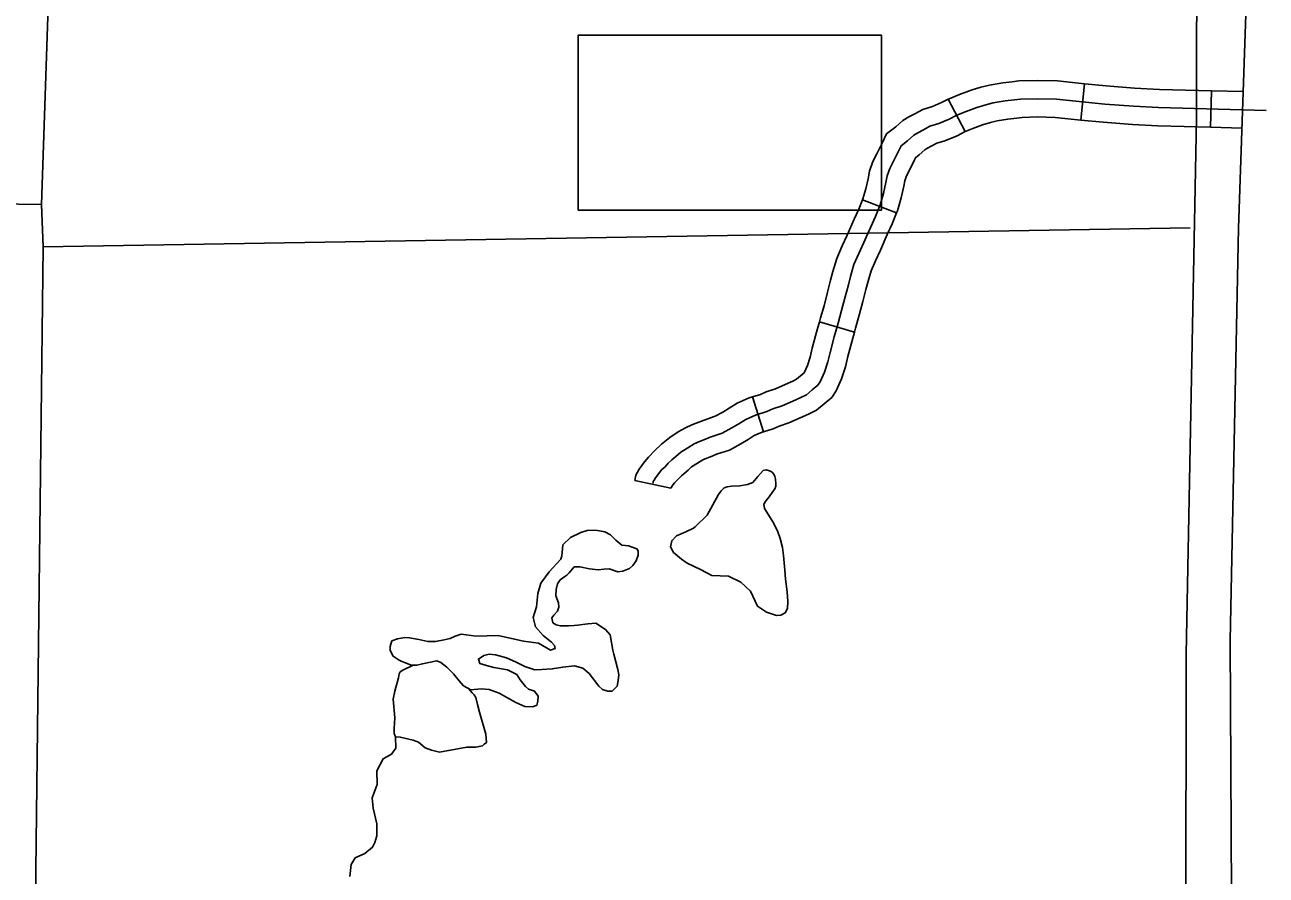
# Model space of a CAD drawing. Extents: x -492261 to -432772, y 1441225 to 1452922.
# Drawn here: x -458841.6 to -458696, y 1451471.8 to 1451571.6 of the extents above; entities that cross this region are included whole.
import ezdxf

# ---------------------------------------------------------------- set-up
doc = ezdxf.new("R2010")
doc.units = 0
doc.layers.add('Default', color=7, linetype='Continuous')

msp = doc.modelspace()

# ---------------------------------------------------------------- linework, layer by layer
at = {"layer": 'Default'}
for p, q in [((-458717.71, 1451560.43), (-458717.28, 1451564.69)), ((-458702.49, 1451559.58), (-458702.39, 1451563.87)), ((-458731.3, 1451559.07), (-458733.27, 1451562.87)), ((-458739.34, 1451549.54), (-458743.34, 1451551.08)), ((-458744.29, 1451535.52), (-458748.4, 1451536.73)), ((-458754.96, 1451523.85), (-458756.23, 1451527.94)), ((-458765.84, 1451517.24), (-458770.04, 1451518.12))]:
    msp.add_line(p, q, dxfattribs=at)
for points in [[(-458839.69, 1451550.51), (-458834.77, 1451696.76), (-458834.91, 1451699.5), (-458834.24, 1451791.96)], [(-458775.09, 1450741.98), (-458762.55, 1450815.06), (-458753.36, 1450873.9), (-458743.23, 1450930.99), (-458732.3, 1450998.14), (-458723.97, 1451053.35), (-458714.51, 1451109.99), (-458709.23, 1451142.3), (-458708.63, 1451144.59), (-458708.2, 1451147), (-458708.04, 1451149.94), (-458707.72, 1451153.24), (-458706.96, 1451233.13), (-458706.23, 1451310.87), (-458705.47, 1451401.93), (-458705.35, 1451497.74), (-458704.15, 1451560.62), (-458704.06, 1451606.12)], [(-458697.24, 1451604.79), (-458699.21, 1451547.73), (-458700.21, 1451499.35), (-458700.01, 1451462.08), (-458700.52, 1451400.3), (-458700.91, 1451339.23), (-458700.94, 1451333.03)], [(-458776.69, 1451549.84), (-458741.12, 1451549.84), (-458741.12, 1451570.39), (-458776.69, 1451570.39), (-458776.69, 1451549.84)], [(-458733.27, 1451562.87), (-458733.17, 1451562.92), (-458731.95, 1451563.43), (-458730.6, 1451563.93), (-458729.44, 1451564.27), (-458728.43, 1451564.53), (-458726.88, 1451564.79), (-458725.78, 1451564.91), (-458724.98, 1451565.02), (-458722.82, 1451565.07), (-458720.46, 1451565.01), (-458717.28, 1451564.69)], [(-458717.28, 1451564.69), (-458714.73, 1451564.43), (-458711.4, 1451564.17), (-458708.5, 1451564.02), (-458702.39, 1451563.87)], [(-458702.39, 1451563.87), (-458698.66, 1451563.77)], [(-458767.92, 1451517.82), (-458767.9, 1451518), (-458767.79, 1451518.17), (-458767.62, 1451518.43), (-458767.26, 1451518.93), (-458766.93, 1451519.37), (-458766.48, 1451519.72), (-458766.15, 1451520.16), (-458765.7, 1451520.55), (-458765.23, 1451520.96), (-458764.67, 1451521.46), (-458763.82, 1451521.97), (-458763.09, 1451522.42), (-458762.47, 1451522.72), (-458761.76, 1451522.99), (-458761.22, 1451523.21), (-458760.51, 1451523.46), (-458759.8, 1451523.67), (-458758.68, 1451524.3), (-458757.86, 1451524.78), (-458757.04, 1451525.29), (-458755.88, 1451525.81), (-458754.58, 1451526.21), (-458753.87, 1451526.52), (-458752.77, 1451526.89), (-458751.52, 1451527.44), (-458750.59, 1451527.86), (-458749.91, 1451528.19), (-458749.24, 1451528.75), (-458748.57, 1451529.32), (-458748.32, 1451529.69), (-458747.8, 1451530.83), (-458747.41, 1451532.04), (-458747.15, 1451533.16), (-458746.68, 1451534.98), (-458746.21, 1451536.6), (-458745.79, 1451538.07), (-458745.37, 1451539.69), (-458745, 1451541.07), (-458744.74, 1451542.08), (-458744.35, 1451543.47), (-458743.78, 1451544.78), (-458743.19, 1451546.05), (-458742.38, 1451547.91), (-458741.81, 1451549.1), (-458741.27, 1451550.49), (-458740.87, 1451551.82), (-458740.59, 1451553.08), (-458740.44, 1451553.86), (-458740.15, 1451554.73), (-458739.74, 1451555.51), (-458739.17, 1451556.7), (-458738.81, 1451557.4), (-458738.06, 1451557.99), (-458737.33, 1451558.64), (-458736.85, 1451558.94), (-458736.2, 1451559.27), (-458735.44, 1451559.69), (-458734.39, 1451560.01), (-458733.15, 1451560.52), (-458732.27, 1451560.98), (-458731.17, 1451561.43), (-458729.92, 1451561.89), (-458728.87, 1451562.21), (-458727.99, 1451562.43), (-458726.59, 1451562.67), (-458725.51, 1451562.78), (-458724.8, 1451562.88), (-458722.83, 1451562.93), (-458720.59, 1451562.87), (-458714.92, 1451562.3), (-458711.54, 1451562.04), (-458708.59, 1451561.88), (-458695.97, 1451561.56)], [(-458743.34, 1451551.08), (-458743.3, 1451551.18), (-458742.95, 1451552.35), (-458742.69, 1451553.52), (-458742.52, 1451554.41), (-458742.12, 1451555.57), (-458741.66, 1451556.47), (-458741.09, 1451557.65), (-458740.51, 1451558.8), (-458739.43, 1451559.64), (-458738.62, 1451560.36), (-458737.91, 1451560.81), (-458737.21, 1451561.17), (-458736.27, 1451561.68), (-458735.11, 1451562.03), (-458734.05, 1451562.47), (-458733.27, 1451562.87)], [(-458731.37, 1451559.03), (-458730.38, 1451559.44), (-458729.24, 1451559.86), (-458728.3, 1451560.14), (-458727.55, 1451560.33), (-458726.3, 1451560.54), (-458725.24, 1451560.65), (-458724.62, 1451560.74), (-458722.83, 1451560.79), (-458720.73, 1451560.73), (-458717.71, 1451560.43)], [(-458717.71, 1451560.43), (-458715.11, 1451560.16), (-458711.67, 1451559.9), (-458708.67, 1451559.74), (-458702.49, 1451559.58)], [(-458702.49, 1451559.58), (-458698.8, 1451559.49)], [(-458739.34, 1451549.54), (-458739.24, 1451549.79), (-458738.8, 1451551.28), (-458738.49, 1451552.65), (-458738.36, 1451553.31), (-458738.17, 1451553.89), (-458737.82, 1451554.56), (-458737.25, 1451555.76), (-458737.12, 1451556.01), (-458736.68, 1451556.35), (-458736.04, 1451556.92), (-458735.8, 1451557.07), (-458735.2, 1451557.38), (-458734.61, 1451557.71), (-458733.67, 1451557.98), (-458732.24, 1451558.58), (-458731.3, 1451559.07)], [(-458990.86, 1451552.72), (-458839.69, 1451550.51)], [(-458843.08, 1451094.11), (-458842.56, 1451244.96), (-458842.64, 1451246.44), (-458841.35, 1451395.81), (-458841.23, 1451399.19), (-458839.5, 1451545.54), (-458839.69, 1451550.51)], [(-458748.4, 1451536.73), (-458748.26, 1451537.2), (-458747.85, 1451538.63), (-458747.44, 1451540.23), (-458747.08, 1451541.62), (-458746.81, 1451542.64), (-458746.37, 1451544.19), (-458745.74, 1451545.66), (-458745.14, 1451546.93), (-458744.32, 1451548.8), (-458743.77, 1451549.95), (-458743.34, 1451551.08)], [(-458744.29, 1451535.52), (-458744.15, 1451536.01), (-458743.72, 1451537.51), (-458743.3, 1451539.15), (-458742.93, 1451540.53), (-458742.68, 1451541.52), (-458742.33, 1451542.75), (-458741.83, 1451543.89), (-458741.23, 1451545.17), (-458740.43, 1451547.01), (-458739.84, 1451548.25), (-458739.34, 1451549.54)], [(-458839.5, 1451545.54), (-458704.9, 1451547.78)], [(-458756.23, 1451527.94), (-458755.32, 1451528.23), (-458754.64, 1451528.52), (-458753.54, 1451528.89), (-458752.4, 1451529.39), (-458751.5, 1451529.8), (-458751.09, 1451530), (-458750.19, 1451530.75), (-458749.8, 1451531.61), (-458749.47, 1451532.61), (-458749.23, 1451533.67), (-458748.75, 1451535.55), (-458748.4, 1451536.73)], [(-458754.96, 1451523.85), (-458753.84, 1451524.2), (-458753.11, 1451524.51), (-458751.99, 1451524.89), (-458750.65, 1451525.48), (-458749.67, 1451525.92), (-458748.73, 1451526.38), (-458746.95, 1451527.88), (-458746.44, 1451528.66), (-458745.8, 1451530.05), (-458745.34, 1451531.47), (-458745.07, 1451532.66), (-458744.61, 1451534.41), (-458744.29, 1451535.52)], [(-458770.04, 1451518.12), (-458769.95, 1451518.75), (-458769.54, 1451519.46), (-458768.93, 1451520.33), (-458768.47, 1451520.88), (-458767.72, 1451521.64), (-458766.94, 1451522.38), (-458765.95, 1451523.19), (-458764.99, 1451523.83), (-458764.12, 1451524.3), (-458763.36, 1451524.67), (-458762.55, 1451524.99), (-458761.18, 1451525.49), (-458760.65, 1451525.66), (-458759.74, 1451526.16), (-458758.97, 1451526.62), (-458758.05, 1451527.19), (-458756.64, 1451527.82), (-458756.23, 1451527.94)], [(-458765.84, 1451517.24), (-458765.54, 1451517.65), (-458765.39, 1451517.86), (-458764.58, 1451518.68), (-458764.3, 1451518.92), (-458763.81, 1451519.35), (-458763.39, 1451519.73), (-458762.71, 1451520.17), (-458762.06, 1451520.54), (-458761.61, 1451520.75), (-458760.98, 1451521), (-458760.47, 1451521.2), (-458758.96, 1451521.69), (-458757.61, 1451522.44), (-458756.75, 1451522.95), (-458756.04, 1451523.39), (-458755.13, 1451523.8), (-458754.96, 1451523.85)], [(-458753.55, 1451518.27), (-458753.61, 1451518.58), (-458753.74, 1451518.85), (-458753.94, 1451519.09), (-458754.27, 1451519.27), (-458754.66, 1451519.38), (-458755, 1451519.29), (-458755.64, 1451518.58), (-458756.22, 1451517.88), (-458756.82, 1451517.64), (-458757.73, 1451517.5), (-458758.7, 1451517.48), (-458759.23, 1451517.4), (-458759.58, 1451517.28), (-458759.94, 1451516.93), (-458760.25, 1451516.49), (-458761.56, 1451514.05), (-458762.96, 1451512.67), (-458763.18, 1451512.55), (-458764.06, 1451512.12), (-458765.16, 1451511.64), (-458765.72, 1451511.05), (-458765.87, 1451510.33), (-458765.51, 1451509.68), (-458764.58, 1451508.9), (-458763.93, 1451508.43), (-458762.37, 1451507.69), (-458761.01, 1451506.98), (-458759.06, 1451506.89), (-458757.61, 1451506.18), (-458756.5, 1451505.14), (-458755.65, 1451503.36), (-458754.61, 1451502.67), (-458753.45, 1451502.27), (-458752.94, 1451502.31), (-458752.43, 1451502.61), (-458752.13, 1451503.1), (-458752.09, 1451503.93), (-458752.18, 1451505.08), (-458752.36, 1451506.54), (-458752.45, 1451507.6), (-458752.63, 1451509.34), (-458752.71, 1451510.28), (-458753, 1451511.31), (-458753.26, 1451512.1), (-458753.52, 1451512.62), (-458753.88, 1451513.27), (-458754.38, 1451514.09), (-458754.86, 1451514.85), (-458754.93, 1451515.33), (-458754.66, 1451515.77), (-458754.31, 1451516.21), (-458753.94, 1451516.73), (-458753.63, 1451517.14), (-458753.52, 1451517.46), (-458753.5, 1451517.73), (-458753.55, 1451518.27)], [(-458775.64, 1451512.27), (-458776.41, 1451512.02), (-458777.62, 1451511.45), (-458778.49, 1451510.56), (-458778.63, 1451509.3), (-458778.73, 1451508.9), (-458780.12, 1451507.4), (-458781.09, 1451506.08), (-458781.43, 1451504.87), (-458781.59, 1451503.29), (-458781.99, 1451502.05), (-458781.7, 1451500.96), (-458780.82, 1451499.95), (-458779.83, 1451499.15), (-458779.5, 1451498.78), (-458779.41, 1451498.41), (-458779.97, 1451498.2), (-458781.37, 1451499.05), (-458783.12, 1451499.29), (-458786.11, 1451499.94), (-458788.68, 1451499.87), (-458790.43, 1451500.09), (-458791.14, 1451499.87), (-458791.74, 1451499.6), (-458792.45, 1451499.41), (-458793.44, 1451499.24), (-458794.36, 1451499.25), (-458795.42, 1451499.48), (-458796.51, 1451499.65), (-458797.06, 1451499.69), (-458797.91, 1451499.56), (-458798.56, 1451499.31), (-458798.78, 1451498.65), (-458798.79, 1451498.16), (-458798.4, 1451497.51), (-458797.7, 1451497.04), (-458797.47, 1451496.93), (-458797.1, 1451496.77), (-458796.38, 1451496.5), (-458796.06, 1451496.45), (-458795.66, 1451496.46), (-458794.98, 1451496.62), (-458793.3, 1451496.95), (-458792.81, 1451496.76), (-458792.11, 1451496.23), (-458791.34, 1451495.42), (-458790.67, 1451494.63), (-458790.16, 1451494.04), (-458789.29, 1451493.55), (-458788.1, 1451493.67), (-458787.15, 1451493.6), (-458785.97, 1451493.15), (-458784.02, 1451492.08), (-458782.98, 1451491.61), (-458782.01, 1451491.58), (-458781.56, 1451491.76), (-458781.43, 1451492.25), (-458781.41, 1451492.83), (-458781.83, 1451493.39), (-458782.52, 1451493.63), (-458782.9, 1451493.94), (-458783.52, 1451494.73), (-458783.91, 1451495.35), (-458785.01, 1451495.92), (-458786.59, 1451496.2), (-458787.45, 1451496.43), (-458788.26, 1451496.67), (-458788.41, 1451497.16), (-458787.77, 1451497.6), (-458787.14, 1451497.73), (-458786.4, 1451497.67), (-458785.1, 1451497.32), (-458784, 1451496.81), (-458782.96, 1451496.29), (-458781.8, 1451495.89), (-458780.98, 1451495.94), (-458779.75, 1451496.02), (-458778.52, 1451496.23), (-458777.15, 1451496.37), (-458776.15, 1451496.11), (-458775.42, 1451495.47), (-458774.29, 1451493.98), (-458773.85, 1451493.59), (-458773.22, 1451493.4), (-458772.73, 1451493.42), (-458772.48, 1451493.62), (-458772.15, 1451494), (-458772.02, 1451494.64), (-458771.95, 1451495.33)], [(-458771.95, 1451495.33), (-458772.05, 1451495.93), (-458772.53, 1451497.75), (-458772.65, 1451498.21), (-458772.96, 1451500.03), (-458773.52, 1451500.65), (-458774.62, 1451501.37), (-458775.59, 1451501.29), (-458776.79, 1451501.14), (-458777.16, 1451501.11), (-458777.85, 1451501.06), (-458778.79, 1451501.07), (-458779.28, 1451501.2), (-458779.69, 1451501.44), (-458779.81, 1451502.02), (-458779.57, 1451502.34), (-458779.15, 1451502.81), (-458778.99, 1451503.27), (-458779, 1451503.76), (-458779.31, 1451504.61), (-458779.3, 1451505.35), (-458779.14, 1451505.99), (-458778.81, 1451506.46), (-458778.28, 1451506.87), (-458778.05, 1451507.02), (-458777.75, 1451507.31), (-458777.16, 1451507.99), (-458776.51, 1451507.98), (-458775.36, 1451507.77), (-458774.38, 1451507.63), (-458773.7, 1451507.73), (-458773.07, 1451507.77), (-458772.06, 1451507.4), (-458771.46, 1451507.5), (-458770.7, 1451507.8), (-458770.28, 1451508.16), (-458769.89, 1451508.68), (-458769.65, 1451509.35), (-458769.66, 1451509.87), (-458769.81, 1451510.09), (-458770.79, 1451510.47), (-458771.6, 1451510.54), (-458772.3, 1451511.12), (-458772.91, 1451511.74), (-458773.58, 1451512.09), (-458774.64, 1451512.29), (-458775.64, 1451512.27)], [(-458796.06, 1451496.45), (-458797.3, 1451495.85), (-458797.58, 1451495.67), (-458797.72, 1451495.43), (-458797.8, 1451494.97), (-458798.24, 1451493.41), (-458798.42, 1451492.46), (-458798.22, 1451490.26), (-458798.3, 1451489.03), (-458798.32, 1451488.45), (-458798.13, 1451488.05), (-458797.59, 1451488.01), (-458796.06, 1451487.65), (-458795.43, 1451487.4), (-458794.67, 1451486.76), (-458793.92, 1451486.47), (-458792.97, 1451486.26), (-458789.78, 1451486.83), (-458788.72, 1451486.83), (-458787.93, 1451486.99), (-458787.73, 1451487.17), (-458787.48, 1451487.37), (-458787.53, 1451488.35), (-458788.28, 1451490.94), (-458788.51, 1451491.85), (-458788.7, 1451492.65), (-458788.91, 1451492.99), (-458789.14, 1451493.21), (-458789.58, 1451493.71)], [(-458798.13, 1451488.05), (-458798.1, 1451486.71), (-458798.62, 1451486.01), (-458799.61, 1451485.47), (-458800.32, 1451484.04), (-458800.31, 1451482.44), (-458800.87, 1451480.88), (-458800.75, 1451479.67), (-458800.33, 1451477.82), (-458800.35, 1451476.44), (-458800.56, 1451475.64), (-458800.83, 1451475.08), (-458801.73, 1451474.37), (-458802.86, 1451473.83), (-458803.33, 1451473.07), (-458803.49, 1451471.66)]]:
    msp.add_lwpolyline(points, dxfattribs=at)
msp.add_lwpolyline([(-458776.69, 1451549.84), (-458741.12, 1451549.84), (-458741.12, 1451570.39), (-458776.69, 1451570.39)], close=True, dxfattribs=at)

doc.saveas('drawing.dxf')
